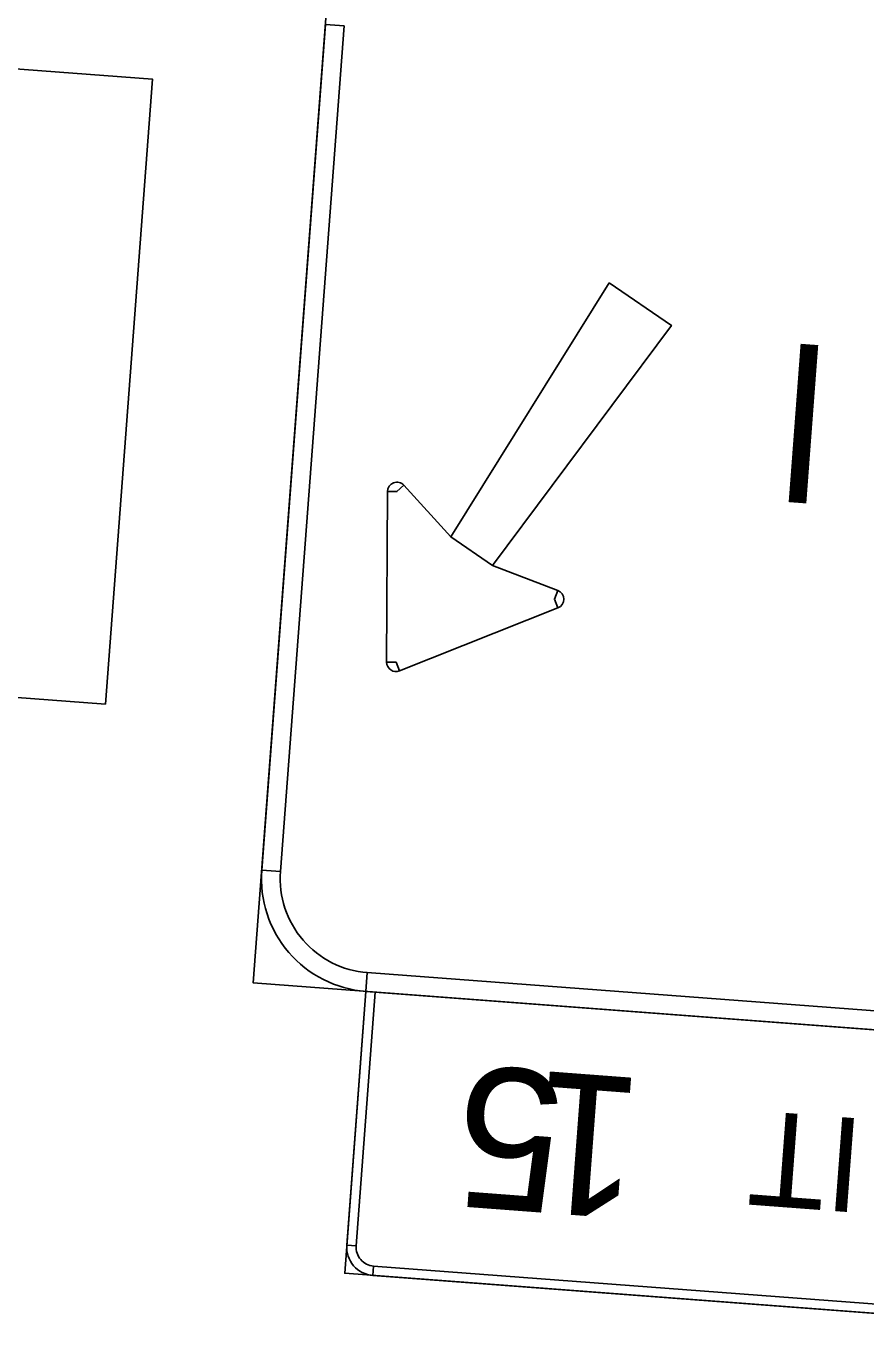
# Model space of a CAD drawing. Extents: x 2001876 to 2025694, y 804561 to 868938.
# Drawn here: x 2022806 to 2022947.2, y 808443.5 to 808663.1 of the extents above; entities that cross this region are included whole.
import ezdxf

# ---------------------------------------------------------------- set-up
doc = ezdxf.new("R2010")
doc.units = 0
doc.layers.add('TR SN EXTRUDED PANEL SIGNS- MOUNTED OVERHEAD', color=7, linetype='Continuous')

msp = doc.modelspace()

# ---------------------------------------------------------------- linework, layer by layer
at = {"layer": 'TR SN EXTRUDED PANEL SIGNS- MOUNTED OVERHEAD'}
for p, q in [((2022868.33, 808584.85), (2022869.5, 808585.91)), ((2022866.74, 808584.86), (2022868.33, 808584.85)), ((2022895.38, 808568.25), (2022894.81, 808566.77)), ((2022894.81, 808566.77), (2022895.4, 808565.3)), ((2022868.18, 808556.19), (2022866.6, 808556.2)), ((2022868.77, 808554.72), (2022868.18, 808556.19)), ((2022848.76, 808521.01), (2022845.6, 808521.25)), ((2022863.12, 808500.87), (2022863.35, 808504.03)), ((2022861.48, 808458.12), (2022859.9, 808458.24)), ((2022864.28, 808453.15), (2022864.4, 808454.73))]:
    msp.add_line(p, q, dxfattribs=at)
for points in [[(2022819.34, 808549.14), (2022204.64, 808595.5), (2022212.56, 808700.47), (2022827.25, 808654.12)], [(2023132.46, 808661.57), (2022857.74, 808682.29), (2022844.17, 808502.3), (2023118.89, 808481.58), (2023132.46, 808661.57)], [(2022859.47, 808663.11), (2022848.76, 808521.01), (2022845.6, 808521.25), (2022856.31, 808663.34), (2022859.47, 808663.11)], [(2022904.01, 808619.92), (2022914.47, 808612.78), (2022884.42, 808572.43), (2022877.39, 808577.23), (2022904.01, 808619.92)], [(2022868.18, 808556.19), (2022868.77, 808554.72), (2022895.4, 808565.3), (2022894.81, 808566.77), (2022895.38, 808568.25), (2022884.42, 808572.43), (2022877.39, 808577.23), (2022869.5, 808585.91), (2022868.33, 808584.85), (2022866.74, 808584.86), (2022866.6, 808556.2), (2022868.18, 808556.19)], [(2022863.35, 808504.03), (2023100.18, 808486.17), (2023099.94, 808483.01), (2022863.12, 808500.87), (2022863.35, 808504.03)], [(2022995.74, 808490.87), (2022863.12, 808500.87), (2022859.54, 808453.51), (2022992.17, 808443.51), (2022995.74, 808490.87)], [(2022864.69, 808500.75), (2022861.48, 808458.12), (2022859.9, 808458.24), (2022863.12, 808500.87), (2022864.69, 808500.75)], [(2022864.4, 808454.73), (2022987.55, 808445.44), (2022987.43, 808443.86), (2022864.28, 808453.15), (2022864.4, 808454.73)]]:
    msp.add_lwpolyline(points, close=True, dxfattribs=at)
for centre, radius, start, end in [((2022868.33, 808584.85), 1.58, 42.2413, 179.7071), ((2022894.81, 808566.77), 1.58, 291.6679, 69.1337), ((2022868.18, 808556.19), 1.58, 179.7068, 291.6679), ((2022864.54, 808519.82), 19, 175.6875, 265.6877), ((2022864.54, 808519.82), 15.83, 175.6875, 265.6877), ((2022864.64, 808457.89), 4.75, 175.6875, 265.6877), ((2022864.64, 808457.89), 3.17, 175.6875, 265.6877)]:
    msp.add_arc(centre, radius, start, end, dxfattribs=at)

# ---------------------------------------------------------------- texts
for s, height, p in [('l', 25.33, (2022941.44, 808609.29)), ('5', 23.75, (2022896.98, 808487.2)), ('1', 23.75, (2022910.11, 808486.21)), ('T', 15.83, (2022941.14, 808479.9)), ('I', 15.83, (2022947.11, 808479.45))]:
    msp.add_text(s, height=height, rotation=175.6875, dxfattribs=at).set_placement(p)

doc.saveas('drawing.dxf')
